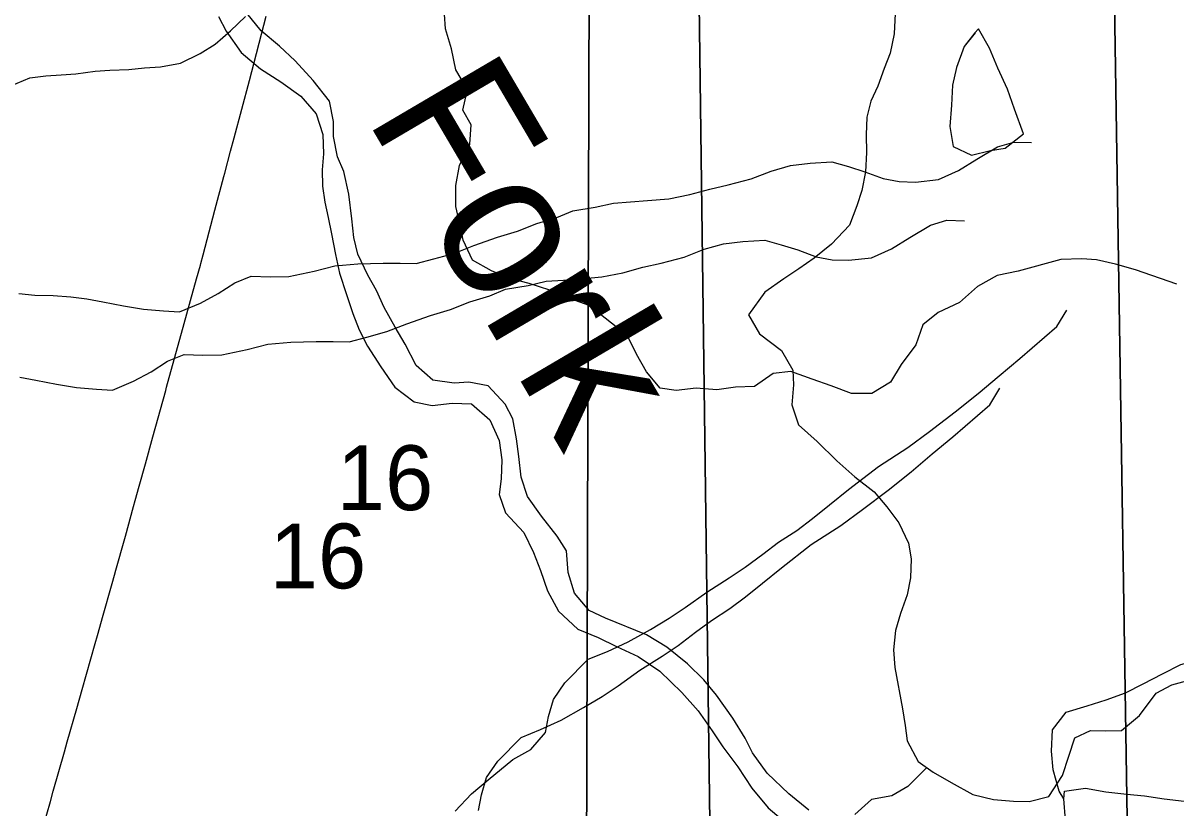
# Model space of a CAD drawing. Extents: x -21.1 to 50.3, y 0 to 22.1.
# Drawn here: x 5.086 to 5.83, y 16.243 to 16.75 of the extents above; entities that cross this region are included whole.
import ezdxf

# ---------------------------------------------------------------- set-up
doc = ezdxf.new("R2010")
doc.units = 0
for name, color, linetype in [('GM_X_County_Road', 7, 'Continuous'), ('GM_X_Minor_Lake', 7, 'Continuous'), ('GM_X_Minor_River', 7, 'Continuous'), ('GM_X_Minor_River_Text', 7, 'Continuous'), ('GM_X_Section', 7, 'Continuous'), ('GM_X_Section_Text', 7, 'Continuous')]:
    doc.layers.add(name, color=color, linetype=linetype)

msp = doc.modelspace()

# ---------------------------------------------------------------- linework, layer by layer
at = {"layer": 'GM_X_County_Road'}
msp.add_lwpolyline([(5.09436, 16.21417), (5.10365, 16.24691), (5.10554, 16.25357), (5.11273, 16.27894), (5.11458, 16.28548), (5.12069, 16.30699), (5.12418, 16.31931), (5.1326, 16.34902), (5.13407, 16.35419), (5.13777, 16.36727), (5.14314, 16.38621), (5.1455, 16.39452), (5.14556, 16.39474), (5.15207, 16.41823), (5.15736, 16.43737), (5.15846, 16.44135), (5.16098, 16.45044), (5.16501, 16.46503), (5.16984, 16.48247), (5.17813, 16.5124), (5.1787, 16.51449), (5.19008, 16.5556), (5.19416, 16.57034), (5.19805, 16.5844), (5.20052, 16.59331), (5.20077, 16.59426), (5.20228, 16.59994), (5.20359, 16.60486), (5.20993, 16.62873), (5.2157, 16.65049), (5.21627, 16.65261), (5.22004, 16.66682), (5.22235, 16.67554), (5.23215, 16.71249), (5.24291, 16.75404)], dxfattribs=at)
at = {"layer": 'GM_X_Minor_Lake'}
for points in [[(5.70068, 16.74325), (5.6937, 16.7345), (5.68877, 16.72081), (5.68613, 16.7094), (5.68539, 16.69647), (5.68427, 16.68278), (5.68657, 16.66985), (5.69837, 16.66417), (5.71054, 16.66722), (5.72005, 16.66876), (5.73197, 16.67795)], [(5.7006, 16.7432), (5.6937, 16.7345), (5.68877, 16.72081), (5.68613, 16.7094), (5.68539, 16.69647), (5.68427, 16.68278), (5.68657, 16.66985), (5.69837, 16.66417), (5.71054, 16.66722), (5.72005, 16.66876), (5.732, 16.67797)], [(5.732, 16.67797), (5.7261, 16.69386), (5.72152, 16.70678), (5.71541, 16.72046), (5.71006, 16.73338), (5.70282, 16.74592), (5.7006, 16.7432)], [(5.73201, 16.67795), (5.7261, 16.69386), (5.72152, 16.70678), (5.71541, 16.72046), (5.71006, 16.73338), (5.70282, 16.74592), (5.7006, 16.7432)]]:
    msp.add_lwpolyline(points, dxfattribs=at)
at = {"layer": 'GM_X_Minor_River'}
for points in [[(5.23982, 16.74462), (5.2304, 16.75605)], [(5.83091, 16.58106), (5.80426, 16.59015), (5.79132, 16.59394), (5.77914, 16.59659), (5.76962, 16.59734), (5.75593, 16.59694), (5.72854, 16.5893), (5.71485, 16.58662), (5.7023, 16.57938), (5.69052, 16.5691), (5.67684, 16.56262), (5.66696, 16.55462), (5.66241, 16.54169), (5.65292, 16.52913), (5.64608, 16.51771), (5.63392, 16.51047), (5.62098, 16.51046), (5.60766, 16.51538), (5.59547, 16.51955), (5.58177, 16.52448), (5.57036, 16.52332), (5.55819, 16.51494), (5.54602, 16.51455), (5.53385, 16.51263), (5.52053, 16.51375), (5.50759, 16.51222), (5.49732, 16.51373), (5.48855, 16.52436), (5.48206, 16.53576), (5.47634, 16.54754), (5.45158, 16.56728), (5.43939, 16.57145), (5.42607, 16.57714), (5.41275, 16.5813), (5.40018, 16.58471), (5.38838, 16.58964), (5.3762, 16.59646), (5.37009, 16.60939), (5.36817, 16.61889), (5.36549, 16.63105), (5.36547, 16.64474), (5.36773, 16.65767), (5.37456, 16.67137), (5.3753, 16.68391), (5.36996, 16.69341), (5.37299, 16.70672), (5.36536, 16.71926), (5.36267, 16.73295), (5.35885, 16.74587), (5.35807, 16.75537)], [(5.64897, 16.75582), (5.64838, 16.74253), (5.64591, 16.73003), (5.64196, 16.72021), (5.63798, 16.70888)], [(5.07813, 16.70902), (5.09036, 16.71415), (5.10064, 16.71551), (5.11052, 16.71612), (5.12002, 16.71674), (5.13259, 16.71845), (5.14209, 16.71906), (5.15426, 16.71964), (5.16452, 16.72062), (5.17479, 16.72122), (5.18774, 16.72369), (5.20038, 16.72996), (5.20996, 16.73589), (5.21997, 16.74447), (5.22961, 16.75382)], [(5.21217, 16.75389), (5.21704, 16.74437), (5.22682, 16.73066)], [(5.59325, 16.24124), (5.58042, 16.25194), (5.56647, 16.2653), (5.55706, 16.27826), (5.55219, 16.28778), (5.54431, 16.30072), (5.53378, 16.31559), (5.5255, 16.3255), (5.51494, 16.33581), (5.50172, 16.34652), (5.4885, 16.35457), (5.462, 16.36535), (5.45141, 16.37035), (5.44199, 16.38141), (5.4379, 16.39472), (5.43686, 16.40876), (5.43085, 16.41828), (5.42068, 16.43125), (5.41166, 16.44382), (5.40757, 16.45637), (5.40614, 16.46965), (5.40469, 16.48105), (5.40212, 16.49396), (5.39725, 16.50348), (5.38632, 16.51531), (5.37381, 16.51766), (5.36432, 16.51696), (5.35067, 16.51894), (5.33973, 16.52849), (5.33261, 16.5422), (5.32623, 16.55324), (5.3191, 16.5658), (5.31424, 16.57684), (5.30861, 16.58673), (5.30225, 16.60043), (5.29966, 16.61107), (5.29822, 16.62322), (5.29643, 16.63917), (5.29311, 16.65361), (5.289, 16.66312), (5.28643, 16.67641), (5.28649, 16.6859), (5.28392, 16.69919), (5.27338, 16.71254), (5.2617, 16.72513), (5.25152, 16.73468), (5.23982, 16.74462)], [(5.22682, 16.73066), (5.23927, 16.71996), (5.2525, 16.71153), (5.26535, 16.70234), (5.27514, 16.6909), (5.27961, 16.67759), (5.2799, 16.66507), (5.27908, 16.65483), (5.27939, 16.64421), (5.28084, 16.63395), (5.28305, 16.62408), (5.28525, 16.61344), (5.28782, 16.60014), (5.2904, 16.58799), (5.29486, 16.5743), (5.29896, 16.56213), (5.30307, 16.55149), (5.30831, 16.54083), (5.31695, 16.5275), (5.32597, 16.51454), (5.33843, 16.50498), (5.35018, 16.50263), (5.3631, 16.50407), (5.37562, 16.50361), (5.38732, 16.49329), (5.3933, 16.47998), (5.39511, 16.46745), (5.39466, 16.45531), (5.39345, 16.44507), (5.39755, 16.43329), (5.40923, 16.42069), (5.4156, 16.40776), (5.42007, 16.39597), (5.42454, 16.38304), (5.43167, 16.36971), (5.44411, 16.35826), (5.45736, 16.35286), (5.46909, 16.3471), (5.48309, 16.34056), (5.49707, 16.33099), (5.5114, 16.31724), (5.52195, 16.30542), (5.53097, 16.29246), (5.53773, 16.28217), (5.54752, 16.26922), (5.55654, 16.2555), (5.56708, 16.24291), (5.57953, 16.23222)], [(5.63798, 16.70888), (5.63327, 16.69907), (5.63083, 16.68885), (5.63028, 16.67747), (5.63048, 16.66607), (5.62991, 16.65354), (5.62744, 16.64142), (5.62425, 16.63159), (5.6195, 16.61913), (5.60791, 16.60677), (5.59676, 16.59782), (5.58677, 16.59076), (5.57718, 16.58444), (5.56489, 16.57589), (5.55441, 16.56124), (5.56143, 16.54897), (5.5757, 16.53812), (5.5831, 16.52547), (5.58333, 16.51597), (5.58237, 16.50307), (5.58672, 16.49009), (5.59871, 16.47927), (5.61143, 16.46692), (5.62305, 16.45649), (5.63543, 16.4468), (5.64363, 16.43719), (5.65145, 16.42681), (5.65771, 16.4138), (5.65945, 16.40352), (5.65888, 16.39137), (5.65681, 16.38038), (5.65244, 16.36829), (5.64923, 16.35733), (5.6479, 16.34481), (5.64886, 16.3334), (5.65376, 16.30674), (5.6555, 16.29607), (5.65686, 16.28618), (5.66387, 16.27277), (5.67364, 16.26579), (5.68531, 16.25915), (5.69924, 16.25134), (5.71249, 16.2481), (5.72538, 16.24715), (5.73564, 16.24699), (5.74822, 16.25022), (5.75717, 16.26376), (5.76116, 16.27623), (5.76514, 16.28795), (5.77509, 16.29274), (5.78496, 16.29259), (5.79522, 16.29281), (5.80677, 16.30251), (5.81762, 16.31678), (5.82759, 16.32233), (5.83712, 16.32484)], [(5.08337, 16.57496), (5.09366, 16.57388), (5.10546, 16.57357), (5.11688, 16.57287), (5.12717, 16.57141), (5.13746, 16.56956), (5.15079, 16.56698), (5.16375, 16.56477), (5.17669, 16.5637), (5.18697, 16.563), (5.20065, 16.56878), (5.21203, 16.57492), (5.22265, 16.58181), (5.23328, 16.58605), (5.24547, 16.58574), (5.25765, 16.58581), (5.274, 16.58932), (5.2873, 16.59281), (5.30214, 16.59403), (5.3185, 16.5945), (5.32954, 16.59456), (5.33982, 16.59424), (5.35122, 16.59734), (5.36414, 16.60083), (5.37706, 16.60584), (5.39225, 16.61124), (5.40517, 16.61512), (5.4177, 16.62012), (5.43062, 16.62399), (5.44088, 16.62823), (5.45533, 16.63059), (5.46711, 16.63331), (5.47815, 16.63413), (5.48918, 16.63495), (5.50288, 16.63617), (5.51656, 16.6389), (5.52949, 16.6424), (5.54127, 16.64512), (5.55609, 16.649), (5.56901, 16.65401), (5.58155, 16.6575), (5.5941, 16.65909), (5.60818, 16.65993), (5.61886, 16.65695), (5.62953, 16.65359), (5.64136, 16.64909), (5.65165, 16.64725), (5.6623, 16.64693), (5.67714, 16.64853), (5.69005, 16.6543), (5.70181, 16.66158), (5.71509, 16.66963), (5.72572, 16.67273), (5.73715, 16.67241)], [(5.08388, 16.52089), (5.09417, 16.51905), (5.1075, 16.51647), (5.12046, 16.51426), (5.13341, 16.51319), (5.14369, 16.51249), (5.15736, 16.51826), (5.16874, 16.5244), (5.17936, 16.5313), (5.18999, 16.53554), (5.20218, 16.53522), (5.21436, 16.53529), (5.23071, 16.5388), (5.24401, 16.54229), (5.25885, 16.54351), (5.27521, 16.54399), (5.28625, 16.54405), (5.29653, 16.54372), (5.30793, 16.54683), (5.32085, 16.55032), (5.33377, 16.55533), (5.34896, 16.56073), (5.36188, 16.5646), (5.37442, 16.56961), (5.38733, 16.57348), (5.39759, 16.57772), (5.41204, 16.58007), (5.42382, 16.5828), (5.43486, 16.58362), (5.44589, 16.58444), (5.45959, 16.58565), (5.47327, 16.58839), (5.4862, 16.59188), (5.49798, 16.5946), (5.51281, 16.59848), (5.52572, 16.6035), (5.53826, 16.60698), (5.55081, 16.60857), (5.56489, 16.60941), (5.57557, 16.60643), (5.58624, 16.60307), (5.59807, 16.59858), (5.60836, 16.59673), (5.61902, 16.59641), (5.63385, 16.59801), (5.64676, 16.60378), (5.65852, 16.61107), (5.6718, 16.61912), (5.68244, 16.62221), (5.69386, 16.6219)], [(5.36502, 16.24071), (5.37562, 16.25179), (5.38622, 16.26096), (5.40214, 16.27397), (5.4139, 16.28049), (5.42336, 16.29156), (5.4252, 16.30183), (5.42856, 16.31286), (5.43574, 16.32354), (5.45087, 16.33882), (5.46341, 16.34383), (5.4767, 16.34998), (5.49111, 16.35803), (5.50326, 16.36532), (5.51349, 16.37222), (5.52752, 16.38217), (5.54193, 16.39137), (5.55217, 16.39826), (5.56354, 16.40668), (5.57378, 16.41434), (5.58554, 16.422), (5.59577, 16.42965), (5.60676, 16.43845), (5.61888, 16.44839), (5.63821, 16.46332), (5.65718, 16.47558), (5.6712, 16.48591), (5.68788, 16.49854), (5.70266, 16.5104), (5.71629, 16.52187), (5.72955, 16.53296), (5.75342, 16.5536), (5.75983, 16.56427)], [(5.38007, 16.24104), (5.38191, 16.25131), (5.38527, 16.26235), (5.39245, 16.27302), (5.40759, 16.2883), (5.42012, 16.29331), (5.43341, 16.29946), (5.44783, 16.30752), (5.45997, 16.3148), (5.4702, 16.3217), (5.48423, 16.33165), (5.49864, 16.34085), (5.50888, 16.34774), (5.52026, 16.35616), (5.53049, 16.36382), (5.54225, 16.37148), (5.55248, 16.37914), (5.56347, 16.38793), (5.5756, 16.39788), (5.59492, 16.4128), (5.61389, 16.42506), (5.62791, 16.43539), (5.64459, 16.44802), (5.65937, 16.45988), (5.67301, 16.47135), (5.68627, 16.48244), (5.71013, 16.50308), (5.71654, 16.51376)], [(5.75797, 16.24865), (5.75492, 16.25359), (5.75109, 16.26727), (5.74993, 16.27944), (5.75067, 16.29313), (5.75941, 16.30454), (5.7731, 16.30874), (5.78527, 16.31256), (5.79782, 16.31714), (5.80923, 16.32286), (5.82177, 16.32934), (5.83356, 16.33543), (5.84573, 16.33887), (5.85752, 16.34269), (5.87007, 16.34727), (5.88223, 16.35565)], [(5.66946, 16.26878), (5.65716, 16.25654), (5.64681, 16.25062), (5.63386, 16.24816), (5.62308, 16.23844)], [(5.75797, 16.24865), (5.75834, 16.25359), (5.77204, 16.25551), (5.78498, 16.25324), (5.79868, 16.25174), (5.8101, 16.25061), (5.82265, 16.24873), (5.83559, 16.24722)], [(5.75913, 16.23496), (5.75797, 16.24865)]]:
    msp.add_lwpolyline(points, dxfattribs=at)
at = {"layer": 'GM_X_Section'}
for points in [[(4.44556, 17.13365), (5.45266, 17.13084), (5.44952, 16.13321), (4.44906, 16.1053)], [(5.45266, 17.13084), (6.41542, 17.12601), (6.41187, 16.12459), (5.44952, 16.13321)], [(5.52017, 16.94387), (5.53343, 15.91957), (5.47621, 15.91802), (4.49511, 15.90479), (4.49436, 16.90218), (4.49435, 16.93023)], [(6.54146, 16.94121), (6.55964, 15.91994), (6.50469, 15.92066), (5.53343, 15.91957), (5.52017, 16.94387)], [(5.78818, 16.92886), (6.8008, 16.94709), (6.81532, 15.92194), (5.80373, 15.91699)], [(4.80354, 16.91807), (5.78818, 16.92886), (5.80373, 15.91699), (4.81833, 15.90809)]]:
    msp.add_lwpolyline(points, close=True, dxfattribs=at)

# ---------------------------------------------------------------- texts
at = {"layer": 'GM_X_Minor_River_Text'}
msp.add_text('Fork', height=0.09473, rotation=300.47114, dxfattribs=at).set_placement((5.30664, 16.68912))
at = {"layer": 'GM_X_Section_Text'}
for p in [(5.2886, 16.43505), (5.24531, 16.38454)]:
    msp.add_text('16', height=0.041856, rotation=0.00001, dxfattribs=at).set_placement(p)

doc.saveas('drawing.dxf')
